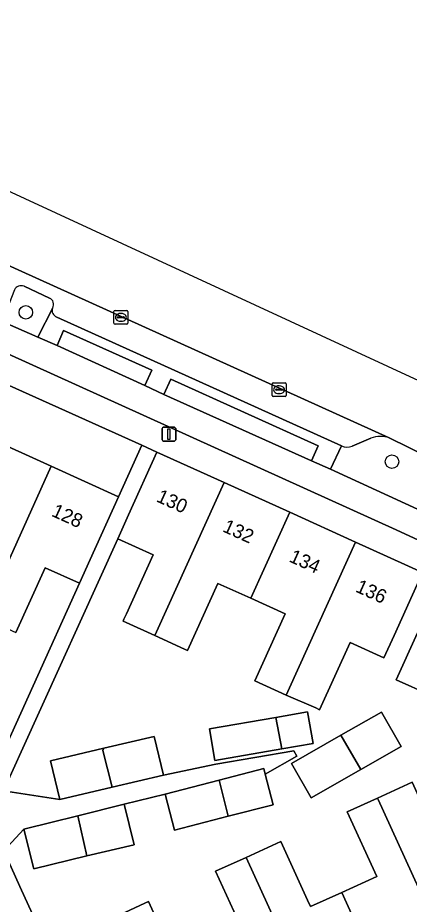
# Model space of a CAD drawing. Extents: x 161838 to 162344, y 381620 to 382160.
# Drawn here: x 162239.3 to 162267.7, y 381756.3 to 381820.5 of the extents above; entities that cross this region are included whole.
import ezdxf

# ---------------------------------------------------------------- set-up
doc = ezdxf.new("R2010")
doc.units = 0
for name, color, linetype in [('IMGEO_Berm_groen', 7, 'Continuous'), ('IMGEO_Boom', 7, 'Continuous'), ('IMGEO_Erf', 7, 'Continuous'), ('IMGEO_Kolk', 7, 'Continuous'), ('IMGEO_Lichtmast', 7, 'Continuous'), ('IMGEO_Pand', 7, 'Continuous'), ('IMGEO_Pand_nummerreeks', 7, 'Continuous'), ('IMGEO_Parkeervlak_open', 7, 'Continuous'), ('IMGEO_Rijbaan_lokaal_gesloten', 7, 'Continuous'), ('IMGEO_Verkeerseiland_groen', 7, 'Continuous'), ('IMGEO_Voetpad_gesloten', 7, 'Continuous'), ('IMGEO_Voetpad_open', 7, 'Continuous')]:
    doc.layers.add(name, color=color, linetype=linetype)

msp = doc.modelspace()

# ---------------------------------------------------------------- linework, layer by layer
at = {"layer": 'IMGEO_Berm_groen'}
for points in [[(162239.108, 381800.819), (162238.224, 381798.531), (162240.809, 381797.385), (162241.881, 381799.505)], [(162241.652, 381800.215), (162239.807, 381801.071)]]:
    msp.add_lwpolyline(points, dxfattribs=at)
for points in [[(162242.674, 381797.863), (162242.2, 381796.772), (162248.548, 381793.881), (162249.055, 381794.988)], [(162250.429, 381794.356), (162249.933, 381793.235), (162260.633, 381788.438), (162261.118, 381789.513)]]:
    msp.add_lwpolyline(points, close=True, dxfattribs=at)
for centre, radius, start, end in [((162239.588, 381800.582), 0.536, 65.9133, 153.73669), ((162241.454, 381799.759), 0.497, 329.20142, 66.55126)]:
    msp.add_arc(centre, radius, start, end, dxfattribs=at)
at = {"layer": 'IMGEO_Boom'}
for centre in [(162239.935, 381799.186), (162266.46, 381788.366)]:
    msp.add_circle(centre, 0.489, dxfattribs=at)
at = {"layer": 'IMGEO_Erf'}
for points in [[(162226.946, 381799.168), (162219.499, 381802.515), (162217.851, 381798.876), (162222.724, 381796.668), (162227.488, 381794.51), (162232.253, 381792.351), (162237.017, 381790.193), (162241.781, 381788.034), (162246.655, 381785.826), (162248.332, 381789.557)], [(162258.47, 381767.554), (162253.637, 381766.713), (162253.237, 381769.016), (162258.058, 381769.831), (162260.348, 381770.253), (162260.749, 381767.95)], [(162267.124, 381767.737), (162264.196, 381766.066), (162260.595, 381764.01), (162259.173, 381766.501), (162262.758, 381768.547), (162265.702, 381770.228)]]:
    msp.add_lwpolyline(points, close=True, dxfattribs=at)
for points in [[(162268.511, 381779.959), (162266.621, 381775.786), (162265.882, 381774.155), (162263.421, 381775.27), (162261.213, 381770.397), (162260.937, 381770.522), (162258.797, 381771.462), (162256.537, 381772.487), (162258.735, 381777.338), (162256.237, 381778.47), (162253.853, 381779.55), (162251.655, 381774.698), (162251.439, 381774.796), (162249.283, 381775.773), (162247.214, 381776.71), (162246.984, 381776.814), (162247.044, 381776.947), (162247.222, 381777.34), (162249.163, 381781.626), (162246.596, 381782.789), (162239.716, 381767.603), (162238.316, 381764.513), (162242.397, 381763.891), (162241.734, 381766.694), (162245.582, 381767.604), (162249.24, 381768.468), (162249.903, 381765.665), (162253.69, 381766.464), (162259.358, 381767.416), (162259.558, 381767.031), (162257.274, 381765.731), (162257.845, 381763.515), (162254.584, 381762.675), (162250.7, 381761.674), (162250.026, 381764.288), (162247.054, 381763.546), (162247.782, 381760.607), (162244.367, 381759.822), (162240.516, 381758.869), (162239.803, 381761.752), (162238.334, 381760.167), (162239.506, 381757.601), (162243.697, 381748.424)], [(162237.08, 381764.702), (162243.815, 381779.558), (162241.336, 381780.681), (162239.212, 381775.993)], [(162269.254, 381771.442), (162266.766, 381772.568), (162268.303, 381775.962)], [(162260.558, 381756.131), (162262.824, 381757.166), (162265.353, 381758.321), (162263.22, 381762.989), (162265.401, 381763.985), (162267.923, 381765.137), (162270.053, 381760.473), (162272.292, 381761.495), (162274.881, 381762.678), (162272.802, 381767.23), (162274.96, 381768.215), (162277.096, 381769.191), (162279.286, 381764.396), (162282.012, 381765.641), (162280.601, 381768.553), (162277.781, 381773.055)], [(162255.794, 381754.054), (162253.676, 381758.691), (162255.892, 381759.703), (162258.403, 381760.85), (162260.348, 381756.591), (162260.528, 381756.197)], [(162246.389, 381755.377), (162248.557, 381756.374), (162248.816, 381756.492), (162250.942, 381751.838)]]:
    msp.add_lwpolyline(points, dxfattribs=at)
at = {"layer": 'IMGEO_Kolk'}
for p, q in [((162246.321, 381798.395), (162246.321, 381799.247)), ((162246.396, 381799.321), (162247.248, 381799.321)), ((162246.58, 381798.815), (162246.58, 381798.827)), ((162247.018, 381798.778), (162246.62, 381798.778)), ((162246.623, 381798.864), (162247.021, 381798.864)), ((162246.809, 381799.101), (162246.834, 381799.101)), ((162247.064, 381798.827), (162247.064, 381798.815)), ((162247.322, 381799.247), (162247.322, 381798.395)), ((162247.248, 381798.321), (162246.396, 381798.321)), ((162246.832, 381798.541), (162246.807, 381798.541)), ((162257.784, 381793.154), (162257.784, 381794.006)), ((162257.859, 381794.08), (162258.711, 381794.08)), ((162258.043, 381793.574), (162258.043, 381793.586)), ((162258.086, 381793.623), (162258.484, 381793.623)), ((162258.272, 381793.86), (162258.297, 381793.86)), ((162258.527, 381793.586), (162258.527, 381793.574)), ((162258.785, 381794.006), (162258.785, 381793.154)), ((162258.711, 381793.08), (162257.859, 381793.08)), ((162258.481, 381793.537), (162258.083, 381793.537)), ((162258.295, 381793.3), (162258.27, 381793.3))]:
    msp.add_line(p, q, dxfattribs=at)
for points in [[(162246.321, 381798.395), (162246.321, 381799.247)], [(162246.396, 381799.321), (162247.248, 381799.321)], [(162247.322, 381799.247), (162247.322, 381798.395)], [(162247.248, 381798.321), (162246.396, 381798.321)], [(162257.784, 381793.154), (162257.784, 381794.006)], [(162257.859, 381794.08), (162258.711, 381794.08)], [(162258.785, 381794.006), (162258.785, 381793.154)], [(162258.711, 381793.08), (162257.859, 381793.08)]]:
    msp.add_lwpolyline(points, dxfattribs=at)
for centre, radius, start, end in [((162246.398, 381799.245), 0.0765, 91.55205, 178.44795), ((162246.398, 381799.245), 0.0765, 91.55205, 178.44795), ((162246.62, 381798.824), 0.0403, 85.87752, 175.75265), ((162246.617, 381798.814), 0.0366, 178.93798, 274.71019), ((162247.021, 381798.821), 0.043, 264.86636, 352.45326), ((162247.025, 381798.826), 0.0386, 1.73085, 96.63898), ((162247.246, 381799.245), 0.0765, 1.55205, 88.44795), ((162247.246, 381799.245), 0.0765, 1.55205, 88.44795), ((162246.398, 381798.397), 0.0765, 181.55205, 268.44795), ((162246.398, 381798.397), 0.0765, 181.55205, 268.44795), ((162247.246, 381798.397), 0.0765, 271.55205, 358.44795), ((162247.246, 381798.397), 0.0765, 271.55205, 358.44795), ((162257.861, 381794.004), 0.0765, 91.55205, 178.44795), ((162257.861, 381794.004), 0.0765, 91.55205, 178.44795), ((162258.083, 381793.583), 0.0403, 85.87752, 175.75265), ((162258.08, 381793.573), 0.0366, 178.93798, 274.71019), ((162258.484, 381793.58), 0.043, 264.86636, 352.45326), ((162258.488, 381793.585), 0.0386, 1.73085, 96.63898), ((162258.709, 381794.004), 0.0765, 1.55205, 88.44795), ((162258.709, 381794.004), 0.0765, 1.55205, 88.44795), ((162257.861, 381793.156), 0.0765, 181.55205, 268.44795), ((162257.861, 381793.156), 0.0765, 181.55205, 268.44795), ((162258.709, 381793.156), 0.0765, 271.55205, 358.44795), ((162258.709, 381793.156), 0.0765, 271.55205, 358.44795)]:
    msp.add_arc(centre, radius, start, end, dxfattribs=at)
for centre, major_axis, ratio, start_param, end_param in [((162246.808, 381798.821), (-0.387, 0.002), 0.722429, 4.712389, 7.853982), ((162246.833, 381798.821), (-0.39, 0.002), 0.717154, 1.570796, 4.712389), ((162258.271, 381793.58), (-0.387, 0.002), 0.722429, 4.712389, 7.853982), ((162258.296, 381793.58), (-0.39, 0.002), 0.717154, 1.570796, 4.712389)]:
    msp.add_ellipse(centre, major_axis=major_axis, ratio=ratio, start_param=start_param, end_param=end_param, dxfattribs=at)
at = {"layer": 'IMGEO_Lichtmast'}
for p, q in [((162249.804, 381789.96), (162249.804, 381790.76)), ((162249.804, 381790.76), (162249.804, 381789.96)), ((162249.904, 381790.86), (162250.694, 381790.86)), ((162250.694, 381790.86), (162249.904, 381790.86)), ((162250.794, 381790.76), (162250.794, 381789.96)), ((162250.794, 381789.96), (162250.794, 381790.76)), ((162250.694, 381789.86), (162249.904, 381789.86)), ((162249.904, 381789.86), (162250.694, 381789.86))]:
    msp.add_line(p, q, dxfattribs=at)
msp.add_lwpolyline([(162250.224, 381790.735), (162250.374, 381790.735), (162250.374, 381789.985), (162250.224, 381789.985), (162250.224, 381790.735)], dxfattribs=at)
for centre, start, end in [((162249.904, 381790.76), 90, 180), ((162249.904, 381790.76), 90, 180), ((162250.694, 381790.76), 0, 90), ((162250.694, 381790.76), 360, 90), ((162249.904, 381789.96), 180, 270), ((162249.904, 381789.96), 180, 270), ((162250.694, 381789.96), 270, 0), ((162250.694, 381789.96), 270, 0)]:
    msp.add_arc(centre, 0.1, start, end, dxfattribs=at)
at = {"layer": 'IMGEO_Pand'}
for points in [[(162236.818, 381777.077), (162241.781, 381788.034), (162237.017, 381790.193), (162234.333, 381784.269), (162234.176, 381783.922), (162236.742, 381782.759), (162234.619, 381778.073)], [(162254.302, 381786.856), (162249.437, 381789.06), (162247.374, 381784.506), (162246.596, 381782.789), (162249.163, 381781.626), (162247.222, 381777.34), (162247.044, 381776.947), (162246.984, 381776.814), (162247.214, 381776.71), (162249.283, 381775.773), (162249.523, 381776.303)], [(162236.818, 381777.077), (162239.212, 381775.993), (162241.336, 381780.681), (162243.815, 381779.558), (162244.592, 381781.272), (162246.655, 381785.826), (162241.781, 381788.034)], [(162256.237, 381778.47), (162259.06, 381784.7), (162254.302, 381786.856), (162249.523, 381776.303), (162249.283, 381775.773), (162251.439, 381774.796), (162251.655, 381774.698), (162253.853, 381779.55)], [(162263.818, 381782.544), (162259.06, 381784.7), (162256.237, 381778.47), (162258.735, 381777.338), (162256.537, 381772.487), (162258.797, 381771.462), (162259.038, 381771.993)], [(162268.511, 381779.959), (162268.684, 381780.34), (162263.818, 381782.544), (162259.038, 381771.993), (162258.797, 381771.462), (162260.937, 381770.522), (162261.213, 381770.397), (162263.421, 381775.27), (162265.882, 381774.155), (162266.621, 381775.786)], [(162270.79, 381774.833), (162268.303, 381775.962), (162266.766, 381772.568), (162269.254, 381771.442)], [(162258.058, 381769.831), (162253.237, 381769.016), (162253.637, 381766.713), (162258.47, 381767.554)], [(162258.058, 381769.831), (162258.47, 381767.554), (162260.749, 381767.95), (162260.348, 381770.253)], [(162262.758, 381768.547), (162264.196, 381766.066), (162267.124, 381767.737), (162265.702, 381770.228)], [(162262.758, 381768.547), (162259.173, 381766.501), (162260.595, 381764.01), (162264.196, 381766.066)], [(162245.582, 381767.604), (162245.513, 381767.451), (162246.181, 381764.785), (162249.903, 381765.665), (162249.24, 381768.468)], [(162245.582, 381767.604), (162241.734, 381766.694), (162242.397, 381763.891), (162246.181, 381764.785), (162245.513, 381767.451)], [(162257.274, 381765.731), (162257.171, 381766.129), (162253.943, 381765.298), (162254.584, 381762.675), (162257.845, 381763.515)], [(162253.943, 381765.298), (162250.026, 381764.288), (162250.7, 381761.674), (162254.584, 381762.675)], [(162265.401, 381763.985), (162265.461, 381763.881), (162270.411, 381753.052), (162275.087, 381755.22), (162275.064, 381754.981), (162275.235, 381755.059), (162272.402, 381761.254), (162272.292, 381761.495), (162270.053, 381760.473), (162267.923, 381765.137)], [(162244.367, 381759.822), (162247.782, 381760.607), (162247.054, 381763.546), (162243.694, 381762.715)], [(162265.461, 381763.881), (162265.401, 381763.985), (162263.22, 381762.989), (162265.353, 381758.321), (162262.824, 381757.166), (162265.676, 381750.857), (162270.411, 381753.052)], [(162244.367, 381759.822), (162243.694, 381762.715), (162239.803, 381761.752), (162240.516, 381758.869)], [(162262.824, 381757.166), (162260.558, 381756.131), (162260.528, 381756.197), (162260.348, 381756.591), (162258.403, 381760.85), (162255.892, 381759.703), (162260.328, 381750), (162260.94, 381748.66), (162263.829, 381750), (162265.676, 381750.857)], [(162260.94, 381748.66), (162260.328, 381750), (162255.892, 381759.703), (162253.676, 381758.691), (162255.794, 381754.054), (162253.262, 381752.897), (162254.586, 381750), (162256.203, 381746.464)], [(162256.203, 381746.464), (162254.586, 381750), (162253.262, 381752.897), (162250.942, 381751.838), (162248.816, 381756.492), (162248.557, 381756.374), (162246.389, 381755.377), (162248.846, 381750), (162251.467, 381744.268)]]:
    msp.add_lwpolyline(points, close=True, dxfattribs=at)
at = {"layer": 'IMGEO_Parkeervlak_open'}
for points in [[(162266.265, 381790.084), (162204.044, 381818.258)], [(162239.807, 381801.071), (162241.652, 381800.215)], [(162242.174, 381798.84), (162262.797, 381789.506)], [(162263.572, 381789.489), (162264.932, 381790.07)]]:
    msp.add_lwpolyline(points, dxfattribs=at)
for centre, radius, start, end in [((162239.588, 381800.582), 0.536, 65.9133, 153.73669), ((162241.454, 381799.759), 0.497, 329.20142, 66.55126), ((162242.351, 381799.315), 0.507, 158.00838, 249.54834), ((162265.616, 381788.377), 1.826, 69.19088, 112.01259), ((162263.205, 381790.441), 1.02, 246.40912, 291.07766)]:
    msp.add_arc(centre, radius, start, end, dxfattribs=at)
at = {"layer": 'IMGEO_Rijbaan_lokaal_gesloten'}
msp.add_lwpolyline([(162174.607, 381831.399), (162189.905, 381824.561), (162190.345, 381824.364), (162197.539, 381821.152), (162203.924, 381818.301), (162204.044, 381818.258), (162266.265, 381790.084), (162269.159, 381788.667), (162270.414, 381791.728), (162270.956, 381793.049), (162163.289, 381842.84), (162157.474, 381846.239)], dxfattribs=at)
at = {"layer": 'IMGEO_Verkeerseiland_groen'}
for points in [[(162264.932, 381790.07), (162263.572, 381789.489)], [(162269.159, 381788.667), (162266.265, 381790.084)], [(162262.797, 381789.506), (162262.003, 381787.815), (162271.63, 381783.405), (162273.356, 381786.194), (162269.159, 381788.667)]]:
    msp.add_lwpolyline(points, dxfattribs=at)
for centre, radius, start, end in [((162265.616, 381788.377), 1.826, 69.19088, 112.01259), ((162263.205, 381790.441), 1.02, 246.40912, 291.07766)]:
    msp.add_arc(centre, radius, start, end, dxfattribs=at)
at = {"layer": 'IMGEO_Voetpad_gesloten'}
for points in [[(162125.545, 381859.011), (162130.429, 381854.037), (162134.882, 381849.978), (162140.263, 381845.513), (162147.552, 381840.181), (162154.18, 381835.7), (162160.086, 381831.935), (162165.238, 381828.801), (162168.761, 381826.912), (162197.313, 381814.891), (162266.754, 381783.434), (162271.828, 381781.089), (162275.072, 381778.709), (162277.759, 381775.733), (162280.091, 381772.447), (162282.076, 381768.974), (162284.268, 381764.473), (162289.497, 381752.523), (162295.191, 381737.537), (162297.128, 381732.914), (162299.208, 381728.355), (162301.472, 381723.885)], [(162271.63, 381783.405), (162262.003, 381787.815), (162260.633, 381788.438), (162249.933, 381793.235), (162248.548, 381793.881), (162242.2, 381796.772), (162240.809, 381797.385), (162238.224, 381798.531), (162236.83, 381799.175), (162228.451, 381803.011), (162227.047, 381803.606), (162224.502, 381804.772), (162223.121, 381805.392), (162214.689, 381809.224), (162213.315, 381809.83), (162200.882, 381815.518), (162191.564, 381819.539)]]:
    msp.add_lwpolyline(points, dxfattribs=at)
at = {"layer": 'IMGEO_Voetpad_open'}
for points in [[(162276.358, 381774.78), (162277.781, 381773.055), (162280.601, 381768.553), (162282.012, 381765.641), (162284.758, 381759.63), (162281.432, 381758.111), (162282.997, 381754.511), (162284.936, 381750.434), (162289.497, 381752.523), (162284.268, 381764.473), (162282.076, 381768.974), (162280.091, 381772.447), (162277.759, 381775.733), (162275.072, 381778.709), (162271.828, 381781.089), (162266.754, 381783.434), (162197.313, 381814.891), (162168.761, 381826.912)], [(162199.091, 381811.761), (162206.304, 381808.493), (162212.652, 381805.617), (162219.499, 381802.515), (162226.946, 381799.168), (162248.332, 381789.557), (162249.437, 381789.06), (162254.302, 381786.856), (162259.06, 381784.7), (162263.818, 381782.544), (162268.684, 381780.34), (162268.511, 381779.959), (162269.84, 381779.353), (162272.328, 381778.227)], [(162241.881, 381799.505), (162240.809, 381797.385), (162242.2, 381796.772), (162242.674, 381797.863), (162249.055, 381794.988), (162248.548, 381793.881), (162249.933, 381793.235), (162250.429, 381794.356), (162261.118, 381789.513), (162260.633, 381788.438), (162262.003, 381787.815), (162262.797, 381789.506), (162242.174, 381798.84)], [(162243.697, 381748.424), (162239.506, 381757.601), (162238.334, 381760.167), (162239.803, 381761.752), (162243.694, 381762.715), (162247.054, 381763.546), (162250.026, 381764.288), (162253.943, 381765.298), (162257.171, 381766.129), (162257.274, 381765.731), (162259.558, 381767.031), (162259.358, 381767.416), (162253.69, 381766.464), (162249.903, 381765.665), (162246.181, 381764.785), (162242.397, 381763.891), (162238.316, 381764.513), (162239.716, 381767.603), (162246.596, 381782.789), (162247.374, 381784.506), (162249.437, 381789.06), (162248.332, 381789.557), (162246.655, 381785.826), (162244.592, 381781.272), (162243.815, 381779.558), (162237.08, 381764.702)]]:
    msp.add_lwpolyline(points, dxfattribs=at)
msp.add_arc((162242.351, 381799.315), 0.507, 158.00838, 249.54834, dxfattribs=at)

# ---------------------------------------------------------------- texts
at = {"layer": 'IMGEO_Pand_nummerreeks'}
for s, rotation, p in [('130', 335.62638, (162249.32, 381785.512)), ('128', 335.62652, (162241.732, 381784.456)), ('132', 335.62638, (162254.127, 381783.334)), ('134', 335.62638, (162258.94, 381781.154)), ('136', 335.62638, (162263.751, 381778.974))]:
    msp.add_text(s, height=1, rotation=rotation, dxfattribs=at).set_placement(p)

doc.saveas('drawing.dxf')
